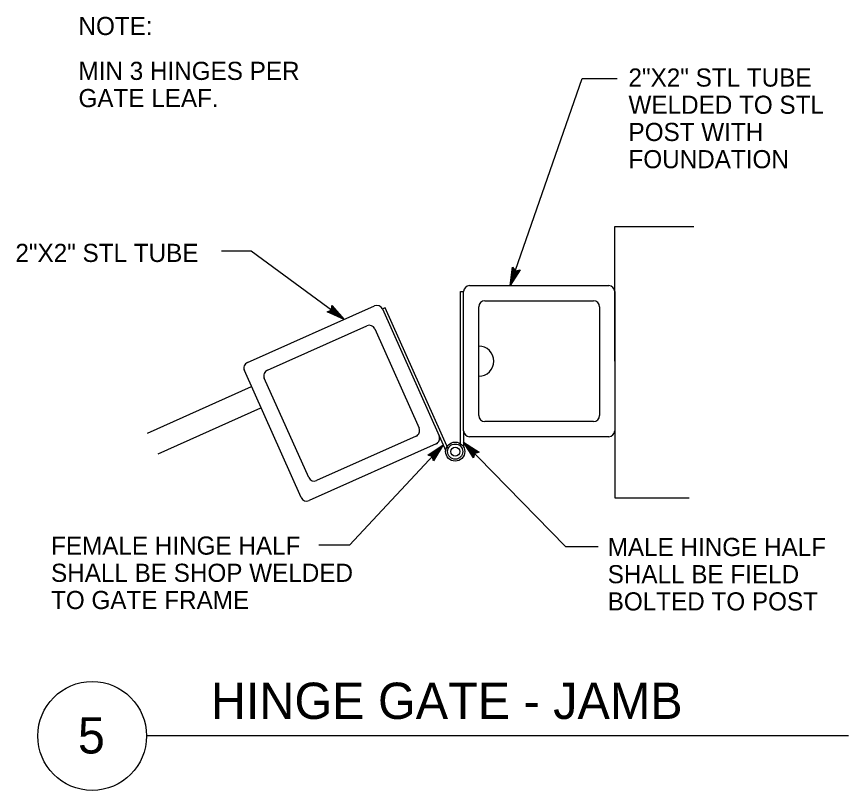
# Model space of a CAD drawing. Extents: x 6710407 to 6714861, y 1868090 to 1871317.
# Drawn here: x 6714585.9 to 6714861, y 1869233.1 to 1869489 of the extents above; entities that cross this region are included whole.
import ezdxf

# ---------------------------------------------------------------- set-up
doc = ezdxf.new("R2010")
doc.units = 0
for name, color, linetype in [('G-MARK', 7, 'Continuous'), ('G-TEXT', 7, 'Continuous'), ('Nongeo Data(60)', 7, 'Continuous')]:
    doc.layers.add(name, color=color, linetype=linetype)

msp = doc.modelspace()

# ---------------------------------------------------------------- linework, layer by layer
at = {"layer": 'G-MARK'}
for p, q in [((6714773.03, 1869468.52), (6714784.54, 1869468.52)), ((6714663.5, 1869411.48), (6714653.68, 1869411.48)), ((6714694.27, 1869388.87), (6714663.5, 1869411.48)), ((6714733.77, 1869348.26), (6714767.43, 1869313.79)), ((6714726.97, 1869347.38), (6714696.04, 1869314.23)), ((6714696.04, 1869314.23), (6714685.9, 1869314.23)), ((6714767.43, 1869313.79), (6714778.33, 1869313.79))]:
    msp.add_line(p, q, dxfattribs=at)
msp.add_lwpolyline([(6714749.2, 1869400.05), (6714773.03, 1869468.52)], dxfattribs=at)
at = {"layer": 'G-TEXT'}
for p, q in [((6714749.2, 1869400.05), (6714749.91, 1869406.15)), ((6714749.65, 1869401.36), (6714750.17, 1869405.81)), ((6714749.91, 1869406.15), (6714749.91, 1869406.15)), ((6714749.91, 1869406.15), (6714750.9, 1869404.96)), ((6714750.11, 1869402.66), (6714750.44, 1869405.53)), ((6714752.43, 1869405.27), (6714749.2, 1869400.05)), ((6714752.03, 1869405.19), (6714749.65, 1869401.35)), ((6714751.61, 1869405.08), (6714750.11, 1869402.66)), ((6714750.56, 1869403.96), (6714750.7, 1869405.19)), ((6714751.22, 1869405.03), (6714750.56, 1869403.96)), ((6714750.9, 1869404.96), (6714752.43, 1869405.27)), ((6714752.43, 1869405.27), (6714752.43, 1869405.27)), ((6714749.2, 1869400.05), (6714749.2, 1869400.05)), ((6714688.65, 1869391.35), (6714690.08, 1869391.95)), ((6714690.93, 1869391.33), (6714689.8, 1869391.83)), ((6714690.08, 1869391.95), (6714690.23, 1869393.5)), ((6714690.1, 1869392.28), (6714690.93, 1869391.33)), ((6714690.17, 1869392.66), (6714692.04, 1869390.51)), ((6714690.19, 1869393.09), (6714693.16, 1869389.69)), ((6714690.23, 1869393.5), (6714690.23, 1869393.5)), ((6714690.23, 1869393.5), (6714694.27, 1869388.87)), ((6714694.27, 1869388.87), (6714688.65, 1869391.35)), ((6714688.65, 1869391.35), (6714688.65, 1869391.35)), ((6714693.15, 1869389.69), (6714689.05, 1869391.5)), ((6714692.04, 1869390.51), (6714689.4, 1869391.68)), ((6714694.27, 1869388.87), (6714694.27, 1869388.87)), ((6714737, 1869343.03), (6714733.77, 1869348.26)), ((6714733.77, 1869348.26), (6714733.77, 1869348.26)), ((6714733.77, 1869348.26), (6714738.91, 1869344.9)), ((6714721.9, 1869343.91), (6714726.97, 1869347.38)), ((6714722.31, 1869343.82), (6714726.03, 1869346.37)), ((6714722.73, 1869343.75), (6714725.09, 1869345.36)), ((6714725.09, 1869345.36), (6714723.62, 1869342.87)), ((6714726.03, 1869346.36), (6714723.75, 1869342.5)), ((6714726.97, 1869347.38), (6714723.85, 1869342.08)), ((6714726.97, 1869347.38), (6714726.97, 1869347.38)), ((6714737.11, 1869343.44), (6714734.73, 1869347.27)), ((6714734.75, 1869347.27), (6714738.49, 1869344.82)), ((6714737.2, 1869343.86), (6714735.7, 1869346.28)), ((6714735.7, 1869346.28), (6714738.12, 1869344.7)), ((6714737.33, 1869344.22), (6714736.66, 1869345.3)), ((6714736.66, 1869345.3), (6714737.7, 1869344.62)), ((6714723.43, 1869343.58), (6714721.9, 1869343.91)), ((6714721.9, 1869343.91), (6714721.9, 1869343.91)), ((6714723.1, 1869343.64), (6714724.14, 1869344.35)), ((6714723.85, 1869342.08), (6714723.43, 1869343.58)), ((6714724.14, 1869344.35), (6714723.52, 1869343.28)), ((6714737.4, 1869344.54), (6714737, 1869343.03)), ((6714737, 1869343.03), (6714737, 1869343.03)), ((6714738.91, 1869344.9), (6714737.4, 1869344.54)), ((6714738.91, 1869344.9), (6714738.91, 1869344.9)), ((6714723.85, 1869342.08), (6714723.85, 1869342.08))]:
    msp.add_line(p, q, dxfattribs=at)
at = {"layer": 'Nongeo Data(60)'}
for p, q in [((6714783.77, 1869375.05), (6714783.77, 1869419.62)), ((6714783.77, 1869419.62), (6714809.9, 1869419.62)), ((6714735.77, 1869400.05), (6714781.77, 1869400.05)), ((6714732.77, 1869346.91), (6714732.77, 1869398.05)), ((6714732.77, 1869398.05), (6714733.77, 1869398.05)), ((6714733.77, 1869352.05), (6714733.77, 1869398.05)), ((6714783.77, 1869398.05), (6714783.77, 1869352.05)), ((6714740.77, 1869395.05), (6714776.77, 1869395.05)), ((6714662.27, 1869374.59), (6714704.27, 1869393.34)), ((6714707.83, 1869392.73), (6714706.92, 1869392.33)), ((6714706.92, 1869392.33), (6714725.66, 1869350.32)), ((6714728.67, 1869346.04), (6714707.83, 1869392.73)), ((6714738.77, 1869357.05), (6714738.77, 1869393.05)), ((6714778.77, 1869393.05), (6714778.77, 1869357.05)), ((6714668.87, 1869372.06), (6714701.75, 1869386.73)), ((6714704.39, 1869385.72), (6714719.06, 1869352.85)), ((6714783.77, 1869375.05), (6714783.77, 1869329.9)), ((6714680, 1869329.94), (6714661.26, 1869371.95)), ((6714682.53, 1869336.55), (6714667.86, 1869369.42)), ((6714629.23, 1869351.29), (6714663.62, 1869366.64)), ((6714632.72, 1869344.44), (6714666.75, 1869359.63)), ((6714776.77, 1869355.05), (6714740.77, 1869355.05)), ((6714733.77, 1869352.05), (6714733.77, 1869346.66)), ((6714718.05, 1869350.21), (6714685.17, 1869335.53)), ((6714725.66, 1869350.32), (6714727.86, 1869345.4)), ((6714781.77, 1869350.05), (6714735.77, 1869350.05)), ((6714724.65, 1869347.68), (6714682.64, 1869328.93)), ((6714783.77, 1869329.9), (6714808.38, 1869329.9)), ((6714861.03, 1869251.07), (6714628.92, 1869251.07))]:
    msp.add_line(p, q, dxfattribs=at)
for centre, radius in [((6714731, 1869345.14), 3.16), ((6714731, 1869345.14), 2.5), ((6714731, 1869345.14), 1.5), ((6714610.92, 1869251.07), 18)]:
    msp.add_circle(centre, radius, dxfattribs=at)
for centre, radius, start, end in [((6714735.77, 1869398.05), 2, 90, 180), ((6714781.77, 1869398.05), 2, 0, 90), ((6714740.77, 1869393.05), 2, 90, 180), ((6714776.77, 1869393.05), 2, 0, 90), ((6714705.09, 1869391.51), 2, 24.0497, 114.0497), ((6714702.56, 1869384.91), 2, 24.0497, 114.0497), ((6714738.77, 1869375.05), 5, 270, 90), ((6714663.08, 1869372.76), 2, 114.0497, 204.0497), ((6714669.69, 1869370.24), 2, 114.0497, 204.0497), ((6714740.77, 1869357.05), 2, 180, 270), ((6714776.77, 1869357.05), 2, 270, 0), ((6714717.23, 1869352.03), 2, 294.0497, 24.0497), ((6714735.77, 1869352.05), 2, 180, 270), ((6714781.77, 1869352.05), 2, 270, 0), ((6714723.84, 1869349.5), 2, 294.0497, 24.0497), ((6714684.36, 1869337.36), 2, 204.0497, 294.0497), ((6714681.83, 1869330.76), 2, 204.0497, 294.0497)]:
    msp.add_arc(centre, radius, start, end, dxfattribs=at)

# ---------------------------------------------------------------- texts
for s, height, p in [('NOTE:', 6, (6714606.4, 1869482.94)), ('MIN 3 HINGES PER', 6, (6714606.4, 1869468.09)), ('2"X2" STL TUBE', 6, (6714788.31, 1869465.88)), ('GATE LEAF.', 6, (6714606.4, 1869459.09)), ('WELDED TO STL', 6, (6714788.31, 1869456.88)), ('POST WITH', 6, (6714788.31, 1869447.88)), ('FOUNDATION', 6, (6714788.31, 1869438.88)), ('2"X2" STL TUBE', 6, (6714585.54, 1869407.87)), ('FEMALE HINGE HALF', 6, (6714597.32, 1869311.05)), ('MALE HINGE HALF', 6, (6714781.43, 1869310.59)), ('SHALL BE SHOP WELDED', 6, (6714597.32, 1869302.05)), ('SHALL BE FIELD', 6, (6714781.43, 1869301.59)), ('TO GATE FRAME', 6, (6714597.32, 1869293.05)), ('BOLTED TO POST', 6, (6714781.43, 1869292.59)), ('HINGE GATE - JAMB', 12, (6714650.19, 1869256.7)), ('5', 12, (6714606.2, 1869245.27))]:
    msp.add_text(s, height=height, dxfattribs=at).set_placement(p)

doc.saveas('drawing.dxf')
